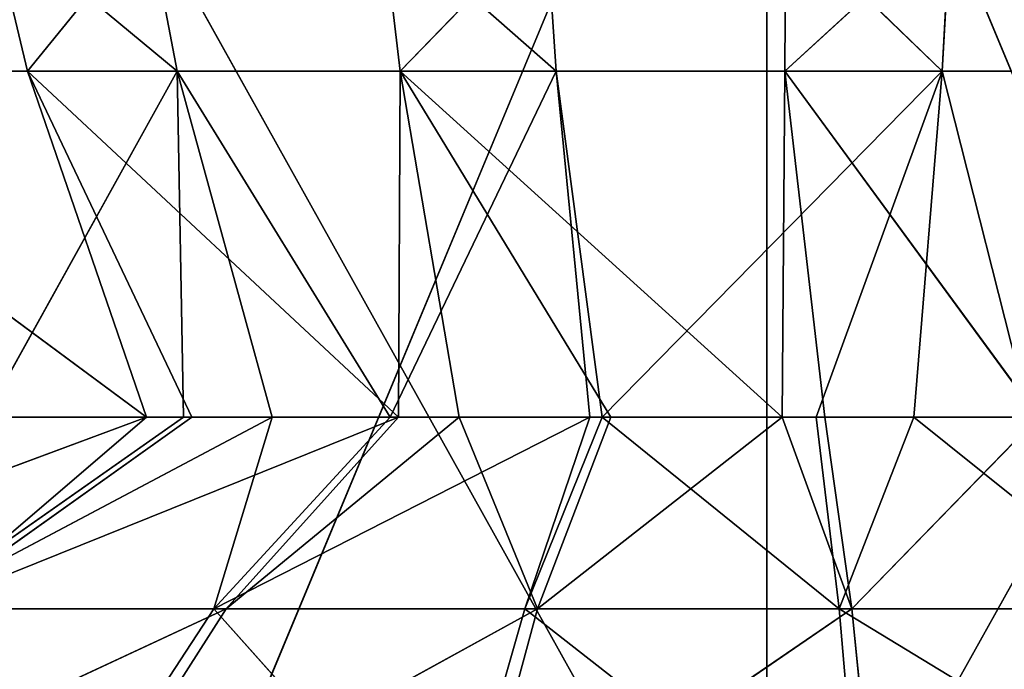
# Model space of a CAD drawing. Extents: x 382 to 531, y 0 to 277.
# Tile 340 of 656: x 454.42 to 457.47, y 64.77 to 66.78. Entities that reach past the tile are written whole.
import ezdxf

# ---------------------------------------------------------------- set-up
doc = ezdxf.new("R2010")
doc.units = 0
doc.header["$LTSCALE"] = 25.4
doc.layers.get('0').update_dxf_attribs({"color": 13, "linetype": 'CONTINUOUS'})

# ---------------------------------------------------------------- blocks, each defined once
blk = doc.blocks.new('NEWPORT-I-KINKIET-8157_STL')
at = {"color": 7}
for p, q in [((-41.5382, 91.6467, 208.6046), (-44.0261, 90.0134, 214.5863)), ((-41.5382, 91.6467, 208.6046), (-44.0261, 90.0134, 214.5863)), ((-39.0502, 90.0134, 214.5863), (-41.5382, 91.6467, 208.6046)), ((-41.5382, 91.6467, 208.6046), (-41.5382, 90.259, 214.599)), ((-41.5382, 91.6467, 208.6046), (-41.5382, 90.259, 214.599)), ((-39.0502, 90.0134, 214.5863), (-41.5382, 91.6467, 208.6046)), ((-44.0623, 66.7279, 208.8334), (-41.5382, 66.1632, 213.3613)), ((-44.0623, 66.7279, 208.8334), (-41.5382, 66.1632, 213.3613)), ((-41.5382, 66.1632, 213.3613), (-39.014, 66.7279, 208.8334)), ((-41.5382, 66.1632, 213.3613), (-39.014, 66.7279, 208.8334)), ((-41.5382, 66.472, 208.8358), (-41.5382, 66.1632, 213.3613)), ((-41.5382, 66.472, 208.8358), (-41.5382, 66.1632, 213.3613))]:
    blk.add_line(p, q, dxfattribs=at)
at = {"color": 250}
for p, q in [((-41.2451, -14.6174, 212.8961), (-42.2858, -17.2019, 212.0813)), ((-41.2451, -14.6174, 212.8961), (-42.2858, -17.2019, 212.0813)), ((-41.2451, -14.6174, 212.8961), (-41.3147, -17.1708, 212.0813)), ((-41.2451, -14.6174, 212.8961), (-41.3147, -17.1708, 212.0813)), ((-42.5187, -14.6582, 212.8961), (-43.2465, -17.3477, 212.0813)), ((-42.5187, -14.6582, 212.8961), (-43.2465, -17.3477, 212.0813)), ((-42.5187, -14.6582, 212.8961), (-42.2858, -17.2019, 212.0813)), ((-42.5187, -14.6582, 212.8961), (-42.2858, -17.2019, 212.0813)), ((-39.9756, -14.7275, 212.8961), (-41.3147, -17.1708, 212.0813)), ((-39.9756, -14.7275, 212.8961), (-41.3147, -17.1708, 212.0813)), ((-43.7786, -14.8493, 212.8961), (-43.2465, -17.3477, 212.0813)), ((-43.7786, -14.8493, 212.8961), (-43.2465, -17.3477, 212.0813)), ((-42.2858, -17.2019, 212.0813), (-41.3147, -17.1708, 212.0813)), ((-42.2858, -17.2019, 212.0813), (-41.3147, -17.1708, 212.0813)), ((-42.0474, -19.8059, 211.4886), (-41.3147, -17.1708, 212.0813)), ((-42.0474, -19.8059, 211.4886), (-41.3147, -17.1708, 212.0813)), ((-41.386, -19.7847, 211.4886), (-41.3147, -17.1708, 212.0813)), ((-41.386, -19.7847, 211.4886), (-41.3147, -17.1708, 212.0813)), ((-41.0846, -19.8108, 211.4886), (-41.3147, -17.1708, 212.0813)), ((-41.3147, -17.1708, 212.0813), (-40.3467, -17.2548, 212.0813)), ((-41.0846, -19.8108, 211.4886), (-41.3147, -17.1708, 212.0813)), ((-41.3147, -17.1708, 212.0813), (-40.3467, -17.2548, 212.0813)), ((-43.2465, -17.3477, 212.0813), (-42.2858, -17.2019, 212.0813)), ((-43.2465, -17.3477, 212.0813), (-42.2858, -17.2019, 212.0813)), ((-42.0474, -19.8059, 211.4886), (-42.2858, -17.2019, 212.0813)), ((-42.0474, -19.8059, 211.4886), (-42.2858, -17.2019, 212.0813)), ((-42.0848, -19.8116, 211.4886), (-42.2858, -17.2019, 212.0813)), ((-42.0848, -19.8116, 211.4886), (-42.2858, -17.2019, 212.0813)), ((-41.0846, -19.8108, 211.4886), (-40.3467, -17.2548, 212.0813)), ((-41.0846, -19.8108, 211.4886), (-40.3467, -17.2548, 212.0813)), ((-44.1831, -17.606, 212.0813), (-43.2465, -17.3477, 212.0813)), ((-44.1831, -17.606, 212.0813), (-43.2465, -17.3477, 212.0813)), ((-42.0848, -19.8116, 211.4886), (-43.2465, -17.3477, 212.0813)), ((-42.7018, -19.9052, 211.4886), (-43.2465, -17.3477, 212.0813)), ((-42.0848, -19.8116, 211.4886), (-43.2465, -17.3477, 212.0813)), ((-42.7018, -19.9052, 211.4886), (-43.2465, -17.3477, 212.0813)), ((-43.0663, -20.0057, 211.4886), (-43.2465, -17.3477, 212.0813)), ((-43.0663, -20.0057, 211.4886), (-43.2465, -17.3477, 212.0813)), ((-43.0663, -20.0057, 211.4886), (-44.1831, -17.606, 212.0813)), ((-43.3397, -20.0811, 211.4886), (-44.1831, -17.606, 212.0813)), ((-43.0663, -20.0057, 211.4886), (-44.1831, -17.606, 212.0813)), ((-43.3397, -20.0811, 211.4886), (-44.1831, -17.606, 212.0813)), ((-40.9975, -18.7442, 210.4202), (-42.2731, -17.899, 209.1841)), ((-42.2731, -17.899, 209.1841), (-42.1889, -18.7541, 210.4202)), ((-40.9975, -18.7442, 210.4202), (-42.2731, -17.899, 209.1841)), ((-42.2731, -17.899, 209.1841), (-42.1889, -18.7541, 210.4202)), ((-40.9975, -18.7442, 210.4202), (-40.9276, -17.8878, 209.1841)), ((-40.9975, -18.7442, 210.4202), (-40.9276, -17.8878, 209.1841)), ((-43.3595, -18.9766, 210.4202), (-43.595, -18.1503, 209.1841)), ((-42.1889, -18.7541, 210.4202), (-43.595, -18.1503, 209.1841)), ((-43.3595, -18.9766, 210.4202), (-43.595, -18.1503, 209.1841)), ((-42.1889, -18.7541, 210.4202), (-43.595, -18.1503, 209.1841)), ((-43.3595, -18.9766, 210.4202), (-44.8508, -18.6335, 209.1841)), ((-43.3595, -18.9766, 210.4202), (-44.8508, -18.6335, 209.1841)), ((-42.1889, -18.7541, 210.4202), (-43.3595, -18.9766, 210.4202)), ((-42.1889, -18.7541, 210.4202), (-43.3595, -18.9766, 210.4202)), ((-42.1889, -18.7541, 210.4202), (-42.7018, -19.9052, 211.4886)), ((-42.1889, -18.7541, 210.4202), (-42.7018, -19.9052, 211.4886)), ((-42.1889, -18.7541, 210.4202), (-40.9975, -18.7442, 210.4202)), ((-42.1889, -18.7541, 210.4202), (-40.9975, -18.7442, 210.4202)), ((-42.0848, -19.8116, 211.4886), (-42.1889, -18.7541, 210.4202)), ((-42.0848, -19.8116, 211.4886), (-42.1889, -18.7541, 210.4202)), ((-42.0474, -19.8059, 211.4886), (-42.1889, -18.7541, 210.4202)), ((-42.0474, -19.8059, 211.4886), (-42.1889, -18.7541, 210.4202)), ((-42.0474, -19.8059, 211.4886), (-40.9975, -18.7442, 210.4202)), ((-42.0474, -19.8059, 211.4886), (-40.9975, -18.7442, 210.4202)), ((-41.386, -19.7847, 211.4886), (-40.9975, -18.7442, 210.4202)), ((-41.386, -19.7847, 211.4886), (-40.9975, -18.7442, 210.4202)), ((-40.9975, -18.7442, 210.4202), (-41.0846, -19.8108, 211.4886)), ((-40.9975, -18.7442, 210.4202), (-41.0846, -19.8108, 211.4886)), ((-40.7266, -19.8419, 211.4886), (-40.9975, -18.7442, 210.4202)), ((-40.7266, -19.8419, 211.4886), (-40.9975, -18.7442, 210.4202)), ((-39.8234, -18.9472, 210.4202), (-40.9975, -18.7442, 210.4202)), ((-39.8234, -18.9472, 210.4202), (-40.9975, -18.7442, 210.4202)), ((-44.4715, -19.4045, 210.4202), (-43.3595, -18.9766, 210.4202)), ((-44.4715, -19.4045, 210.4202), (-43.3595, -18.9766, 210.4202)), ((-43.9524, -20.3313, 211.4886), (-43.3595, -18.9766, 210.4202)), ((-43.9524, -20.3313, 211.4886), (-43.3595, -18.9766, 210.4202)), ((-42.7018, -19.9052, 211.4886), (-43.3595, -18.9766, 210.4202)), ((-43.3595, -18.9766, 210.4202), (-43.0663, -20.0057, 211.4886)), ((-42.7018, -19.9052, 211.4886), (-43.3595, -18.9766, 210.4202)), ((-43.3397, -20.0811, 211.4886), (-43.3595, -18.9766, 210.4202)), ((-43.3397, -20.0811, 211.4886), (-43.3595, -18.9766, 210.4202)), ((-43.3595, -18.9766, 210.4202), (-43.0663, -20.0057, 211.4886)), ((-41.386, -19.7847, 211.4886), (-42.0474, -19.8059, 211.4886)), ((-41.386, -19.7847, 211.4886), (-42.0474, -19.8059, 211.4886)), ((-41.0846, -19.8108, 211.4886), (-41.386, -19.7847, 211.4886)), ((-41.0846, -19.8108, 211.4886), (-41.386, -19.7847, 211.4886)), ((-42.0848, -19.8116, 211.4886), (-42.7018, -19.9052, 211.4886)), ((-42.0848, -19.8116, 211.4886), (-42.7018, -19.9052, 211.4886)), ((-42.0474, -19.8059, 211.4886), (-42.0848, -19.8116, 211.4886)), ((-42.0474, -19.8059, 211.4886), (-42.0848, -19.8116, 211.4886)), ((-40.7266, -19.8419, 211.4886), (-41.0846, -19.8108, 211.4886)), ((-40.7266, -19.8419, 211.4886), (-41.0846, -19.8108, 211.4886)), ((-42.7018, -19.9052, 211.4886), (-43.0663, -20.0057, 211.4886)), ((-42.7018, -19.9052, 211.4886), (-43.0663, -20.0057, 211.4886)), ((-43.0663, -20.0057, 211.4886), (-43.3397, -20.0811, 211.4886)), ((-43.0663, -20.0057, 211.4886), (-43.3397, -20.0811, 211.4886)), ((-43.3397, -20.0811, 211.4886), (-43.9524, -20.3313, 211.4886)), ((-43.3397, -20.0811, 211.4886), (-43.9524, -20.3313, 211.4886)), ((-43.9283, -30.4169, 211.4886), (-43.4547, -30.6076, 211.4886)), ((-43.9283, -30.4169, 211.4886), (-43.4547, -30.6076, 211.4886)), ((-43.4547, -30.6076, 211.4886), (-45.0473, -32.7803, 212.0813)), ((-43.4547, -30.6076, 211.4886), (-45.0473, -32.7803, 212.0813)), ((-43.4547, -30.6076, 211.4886), (-44.8995, -31.102, 210.4202)), ((-43.4547, -30.6076, 211.4886), (-44.8995, -31.102, 210.4202)), ((-43.4547, -30.6076, 211.4886), (-44.146, -33.1433, 212.0813)), ((-43.4547, -30.6076, 211.4886), (-44.146, -33.1433, 212.0813)), ((-43.4547, -30.6076, 211.4886), (-43.8217, -31.61, 210.4202)), ((-43.4547, -30.6076, 211.4886), (-43.8217, -31.61, 210.4202)), ((-43.4547, -30.6076, 211.4886), (-43.3145, -30.6641, 211.4886)), ((-43.4547, -30.6076, 211.4886), (-43.3145, -30.6641, 211.4886)), ((-43.3145, -30.6641, 211.4886), (-44.146, -33.1433, 212.0813)), ((-43.3145, -30.6641, 211.4886), (-44.146, -33.1433, 212.0813)), ((-43.3145, -30.6641, 211.4886), (-43.8217, -31.61, 210.4202)), ((-43.3145, -30.6641, 211.4886), (-43.8217, -31.61, 210.4202)), ((-43.3145, -30.6641, 211.4886), (-42.6757, -30.8371, 211.4886)), ((-43.3145, -30.6641, 211.4886), (-42.6757, -30.8371, 211.4886)), ((-42.6757, -30.8371, 211.4886), (-44.146, -33.1433, 212.0813)), ((-42.6757, -30.8371, 211.4886), (-44.146, -33.1433, 212.0813)), ((-43.8217, -31.61, 210.4202), (-42.6757, -30.8371, 211.4886)), ((-43.8217, -31.61, 210.4202), (-42.6757, -30.8371, 211.4886)), ((-42.6757, -30.8371, 211.4886), (-43.2081, -33.3971, 212.0813)), ((-42.6757, -30.8371, 211.4886), (-43.2081, -33.3971, 212.0813)), ((-42.4886, -30.8645, 211.4886), (-43.2081, -33.3971, 212.0813)), ((-42.4886, -30.8645, 211.4886), (-43.2081, -33.3971, 212.0813)), ((-42.6757, -30.8371, 211.4886), (-42.4886, -30.8645, 211.4886)), ((-42.6757, -30.8371, 211.4886), (-42.4886, -30.8645, 211.4886)), ((-42.6757, -30.8371, 211.4886), (-42.6705, -31.9174, 210.4202)), ((-42.6757, -30.8371, 211.4886), (-42.6705, -31.9174, 210.4202)), ((-42.6705, -31.9174, 210.4202), (-42.4886, -30.8645, 211.4886)), ((-42.6705, -31.9174, 210.4202), (-42.4886, -30.8645, 211.4886)), ((-42.4886, -30.8645, 211.4886), (-42.2468, -33.5383, 212.0813)), ((-42.4886, -30.8645, 211.4886), (-42.0209, -30.9332, 211.4886)), ((-42.4886, -30.8645, 211.4886), (-42.2468, -33.5383, 212.0813)), ((-42.4886, -30.8645, 211.4886), (-42.0209, -30.9332, 211.4886)), ((-41.4829, -32.0144, 210.4202), (-40.7003, -30.8909, 211.4886)), ((-41.4829, -32.0144, 210.4202), (-40.7003, -30.8909, 211.4886)), ((-41.3593, -30.9512, 211.4886), (-40.7003, -30.8909, 211.4886)), ((-41.3593, -30.9512, 211.4886), (-40.7003, -30.8909, 211.4886)), ((-40.7003, -30.8909, 211.4886), (-41.2756, -33.5648, 212.0813)), ((-40.7003, -30.8909, 211.4886), (-41.2756, -33.5648, 212.0813)), ((-42.0209, -30.9332, 211.4886), (-42.6705, -31.9174, 210.4202)), ((-42.0209, -30.9332, 211.4886), (-42.6705, -31.9174, 210.4202)), ((-41.4915, -30.9476, 211.4886), (-42.6705, -31.9174, 210.4202)), ((-41.4915, -30.9476, 211.4886), (-42.6705, -31.9174, 210.4202)), ((-42.0209, -30.9332, 211.4886), (-42.2468, -33.5383, 212.0813)), ((-42.0209, -30.9332, 211.4886), (-42.2468, -33.5383, 212.0813)), ((-41.4915, -30.9476, 211.4886), (-42.2468, -33.5383, 212.0813)), ((-41.4915, -30.9476, 211.4886), (-42.2468, -33.5383, 212.0813)), ((-42.0209, -30.9332, 211.4886), (-41.4915, -30.9476, 211.4886)), ((-42.0209, -30.9332, 211.4886), (-41.4915, -30.9476, 211.4886)), ((-41.4915, -30.9476, 211.4886), (-41.2756, -33.5648, 212.0813)), ((-41.4915, -30.9476, 211.4886), (-41.3593, -30.9512, 211.4886)), ((-41.4915, -30.9476, 211.4886), (-41.2756, -33.5648, 212.0813)), ((-41.4915, -30.9476, 211.4886), (-41.3593, -30.9512, 211.4886)), ((-41.4915, -30.9476, 211.4886), (-41.4829, -32.0144, 210.4202)), ((-41.4915, -30.9476, 211.4886), (-41.4829, -32.0144, 210.4202)), ((-41.3593, -30.9512, 211.4886), (-41.4829, -32.0144, 210.4202)), ((-41.3593, -30.9512, 211.4886), (-41.4829, -32.0144, 210.4202)), ((-41.3593, -30.9512, 211.4886), (-41.2756, -33.5648, 212.0813)), ((-41.3593, -30.9512, 211.4886), (-41.2756, -33.5648, 212.0813)), ((-43.8217, -31.61, 210.4202), (-44.8995, -31.102, 210.4202)), ((-43.8217, -31.61, 210.4202), (-44.8995, -31.102, 210.4202)), ((-44.1169, -32.4169, 209.1841), (-43.8217, -31.61, 210.4202)), ((-44.1169, -32.4169, 209.1841), (-43.8217, -31.61, 210.4202)), ((-43.8217, -31.61, 210.4202), (-42.6705, -31.9174, 210.4202)), ((-43.8217, -31.61, 210.4202), (-42.6705, -31.9174, 210.4202)), ((-43.8217, -31.61, 210.4202), (-42.8169, -32.7641, 209.1841)), ((-43.8217, -31.61, 210.4202), (-42.8169, -32.7641, 209.1841)), ((-41.4829, -32.0144, 210.4202), (-40.2971, -31.8977, 210.4202)), ((-41.4829, -32.0144, 210.4202), (-40.2971, -31.8977, 210.4202)), ((-42.6705, -31.9174, 210.4202), (-42.8169, -32.7641, 209.1841)), ((-42.6705, -31.9174, 210.4202), (-42.8169, -32.7641, 209.1841)), ((-41.4829, -32.0144, 210.4202), (-42.6705, -31.9174, 210.4202)), ((-42.6705, -31.9174, 210.4202), (-41.4758, -32.8735, 209.1841)), ((-42.6705, -31.9174, 210.4202), (-41.4758, -32.8735, 209.1841)), ((-41.4829, -32.0144, 210.4202), (-42.6705, -31.9174, 210.4202)), ((-41.4758, -32.8735, 209.1841), (-41.4829, -32.0144, 210.4202)), ((-41.4829, -32.0144, 210.4202), (-40.1367, -32.7418, 209.1841)), ((-41.4829, -32.0144, 210.4202), (-40.1367, -32.7418, 209.1841)), ((-41.4758, -32.8735, 209.1841), (-41.4829, -32.0144, 210.4202)), ((-43.2081, -33.3971, 212.0813), (-44.146, -33.1433, 212.0813)), ((-43.2081, -33.3971, 212.0813), (-44.146, -33.1433, 212.0813)), ((-44.9583, -35.565, 212.8961), (-43.2081, -33.3971, 212.0813)), ((-44.9583, -35.565, 212.8961), (-43.2081, -33.3971, 212.0813)), ((-43.7283, -35.898, 212.8961), (-43.2081, -33.3971, 212.0813)), ((-43.7283, -35.898, 212.8961), (-43.2081, -33.3971, 212.0813)), ((-42.2468, -33.5383, 212.0813), (-43.2081, -33.3971, 212.0813)), ((-42.2468, -33.5383, 212.0813), (-43.2081, -33.3971, 212.0813)), ((-40.308, -33.4762, 212.0813), (-41.2756, -33.5648, 212.0813)), ((-40.308, -33.4762, 212.0813), (-41.2756, -33.5648, 212.0813)), ((-43.7283, -35.898, 212.8961), (-42.2468, -33.5383, 212.0813)), ((-43.7283, -35.898, 212.8961), (-42.2468, -33.5383, 212.0813)), ((-42.4676, -36.0831, 212.8961), (-42.2468, -33.5383, 212.0813)), ((-42.4676, -36.0831, 212.8961), (-42.2468, -33.5383, 212.0813)), ((-41.2756, -33.5648, 212.0813), (-42.2468, -33.5383, 212.0813)), ((-41.2756, -33.5648, 212.0813), (-42.2468, -33.5383, 212.0813)), ((-42.4676, -36.0831, 212.8961), (-41.2756, -33.5648, 212.0813)), ((-42.4676, -36.0831, 212.8961), (-41.2756, -33.5648, 212.0813)), ((-41.1938, -36.1178, 212.8961), (-41.2756, -33.5648, 212.0813)), ((-41.1938, -36.1178, 212.8961), (-41.2756, -33.5648, 212.0813))]:
    blk.add_line(p, q, dxfattribs=at)
at = {"color": 7}
mesh = blk.add_polyface(dxfattribs=at)
corners = [(-44.0261, 90.0134, 214.5863), (-41.5382, 91.6467, 208.6046), (-44.0623, 91.3909, 208.6069)]
mesh.append_faces([[corners[k] for k in face] for face in [(0, 1, 2)]], dxfattribs={"color": 7})
mesh = blk.add_polyface(dxfattribs=at)
corners = [(-41.5382, 90.259, 214.599), (-41.5382, 91.6467, 208.6046), (-44.0261, 90.0134, 214.5863)]
mesh.append_faces([[corners[k] for k in face] for face in [(0, 1, 2)]], dxfattribs={"color": 7})
mesh = blk.add_polyface(dxfattribs=at)
corners = [(-41.5382, 90.259, 214.599), (-39.0502, 90.0134, 214.5863), (-41.5382, 91.6467, 208.6046)]
mesh.append_faces([[corners[k] for k in face] for face in [(0, 1, 2)]], dxfattribs={"color": 7})
mesh = blk.add_polyface(dxfattribs=at)
corners = [(-39.0502, 90.0134, 214.5863), (-39.014, 91.3909, 208.6069), (-41.5382, 91.6467, 208.6046)]
mesh.append_faces([[corners[k] for k in face] for face in [(0, 1, 2)]], dxfattribs={"color": 7})
mesh = blk.add_polyface(dxfattribs=at)
corners = [(-44.0261, 66.4082, 213.3738), (-44.0623, 66.7279, 208.8334), (-41.5382, 66.1632, 213.3613)]
mesh.append_faces([[corners[k] for k in face] for face in [(0, 1, 2)]], dxfattribs={"color": 7})
mesh = blk.add_polyface(dxfattribs=at)
corners = [(-41.5382, 66.1632, 213.3613), (-44.0623, 66.7279, 208.8334), (-41.5382, 66.472, 208.8358)]
mesh.append_faces([[corners[k] for k in face] for face in [(0, 1, 2)]], dxfattribs={"color": 7})
mesh = blk.add_polyface(dxfattribs=at)
corners = [(-39.0502, 66.4082, 213.3738), (-41.5382, 66.1632, 213.3613), (-39.014, 66.7279, 208.8334)]
mesh.append_faces([[corners[k] for k in face] for face in [(0, 1, 2)]], dxfattribs={"color": 7})
mesh = blk.add_polyface(dxfattribs=at)
corners = [(-41.5382, 66.1632, 213.3613), (-41.5382, 66.472, 208.8358), (-39.014, 66.7279, 208.8334)]
mesh.append_faces([[corners[k] for k in face] for face in [(0, 1, 2)]], dxfattribs={"color": 7})
at = {"color": 250}
mesh = blk.add_polyface(dxfattribs=at)
corners = [(-41.2451, -14.6174, 212.8961), (-42.2858, -17.2019, 212.0813), (-42.5187, -14.6582, 212.8961)]
mesh.append_faces([[corners[k] for k in face] for face in [(0, 1, 2)]], dxfattribs={"color": 250})
mesh = blk.add_polyface(dxfattribs=at)
corners = [(-41.2451, -14.6174, 212.8961), (-41.3147, -17.1708, 212.0813), (-42.2858, -17.2019, 212.0813)]
mesh.append_faces([[corners[k] for k in face] for face in [(0, 1, 2)]], dxfattribs={"color": 250})
mesh = blk.add_polyface(dxfattribs=at)
corners = [(-39.9756, -14.7275, 212.8961), (-41.3147, -17.1708, 212.0813), (-41.2451, -14.6174, 212.8961)]
mesh.append_faces([[corners[k] for k in face] for face in [(0, 1, 2)]], dxfattribs={"color": 250})
mesh = blk.add_polyface(dxfattribs=at)
corners = [(-42.5187, -14.6582, 212.8961), (-43.2465, -17.3477, 212.0813), (-43.7786, -14.8493, 212.8961)]
mesh.append_faces([[corners[k] for k in face] for face in [(0, 1, 2)]], dxfattribs={"color": 250})
mesh = blk.add_polyface(dxfattribs=at)
corners = [(-42.2858, -17.2019, 212.0813), (-43.2465, -17.3477, 212.0813), (-42.5187, -14.6582, 212.8961)]
mesh.append_faces([[corners[k] for k in face] for face in [(0, 1, 2)]], dxfattribs={"color": 250})
mesh = blk.add_polyface(dxfattribs=at)
corners = [(-39.9756, -14.7275, 212.8961), (-40.3467, -17.2548, 212.0813), (-41.3147, -17.1708, 212.0813)]
mesh.append_faces([[corners[k] for k in face] for face in [(0, 1, 2)]], dxfattribs={"color": 250})
mesh = blk.add_polyface(dxfattribs=at)
corners = [(-43.7786, -14.8493, 212.8961), (-44.1831, -17.606, 212.0813), (-45.007, -15.1882, 212.8961)]
mesh.append_faces([[corners[k] for k in face] for face in [(0, 1, 2)]], dxfattribs={"color": 250})
mesh = blk.add_polyface(dxfattribs=at)
corners = [(-43.2465, -17.3477, 212.0813), (-44.1831, -17.606, 212.0813), (-43.7786, -14.8493, 212.8961)]
mesh.append_faces([[corners[k] for k in face] for face in [(0, 1, 2)]], dxfattribs={"color": 250})
mesh = blk.add_polyface(dxfattribs=at)
corners = [(-41.3147, -17.1708, 212.0813), (-42.0474, -19.8059, 211.4886), (-42.2858, -17.2019, 212.0813)]
mesh.append_faces([[corners[k] for k in face] for face in [(0, 1, 2)]], dxfattribs={"color": 250})
mesh = blk.add_polyface(dxfattribs=at)
corners = [(-41.3147, -17.1708, 212.0813), (-41.386, -19.7847, 211.4886), (-42.0474, -19.8059, 211.4886)]
mesh.append_faces([[corners[k] for k in face] for face in [(0, 1, 2)]], dxfattribs={"color": 250})
mesh = blk.add_polyface(dxfattribs=at)
corners = [(-41.0846, -19.8108, 211.4886), (-41.386, -19.7847, 211.4886), (-41.3147, -17.1708, 212.0813)]
mesh.append_faces([[corners[k] for k in face] for face in [(0, 1, 2)]], dxfattribs={"color": 250})
mesh = blk.add_polyface(dxfattribs=at)
corners = [(-40.3467, -17.2548, 212.0813), (-41.0846, -19.8108, 211.4886), (-41.3147, -17.1708, 212.0813)]
mesh.append_faces([[corners[k] for k in face] for face in [(0, 1, 2)]], dxfattribs={"color": 250})
mesh = blk.add_polyface(dxfattribs=at)
corners = [(-42.0848, -19.8116, 211.4886), (-43.2465, -17.3477, 212.0813), (-42.2858, -17.2019, 212.0813)]
mesh.append_faces([[corners[k] for k in face] for face in [(0, 1, 2)]], dxfattribs={"color": 250})
mesh = blk.add_polyface(dxfattribs=at)
corners = [(-42.0474, -19.8059, 211.4886), (-42.0848, -19.8116, 211.4886), (-42.2858, -17.2019, 212.0813)]
mesh.append_faces([[corners[k] for k in face] for face in [(0, 1, 2)]], dxfattribs={"color": 250})
mesh = blk.add_polyface(dxfattribs=at)
corners = [(-40.3467, -17.2548, 212.0813), (-40.7266, -19.8419, 211.4886), (-41.0846, -19.8108, 211.4886)]
mesh.append_faces([[corners[k] for k in face] for face in [(0, 1, 2)]], dxfattribs={"color": 250})
mesh = blk.add_polyface(dxfattribs=at)
corners = [(-43.0663, -20.0057, 211.4886), (-44.1831, -17.606, 212.0813), (-43.2465, -17.3477, 212.0813)]
mesh.append_faces([[corners[k] for k in face] for face in [(0, 1, 2)]], dxfattribs={"color": 250})
mesh = blk.add_polyface(dxfattribs=at)
corners = [(-42.0848, -19.8116, 211.4886), (-42.7018, -19.9052, 211.4886), (-43.2465, -17.3477, 212.0813)]
mesh.append_faces([[corners[k] for k in face] for face in [(0, 1, 2)]], dxfattribs={"color": 250})
mesh = blk.add_polyface(dxfattribs=at)
corners = [(-42.7018, -19.9052, 211.4886), (-43.0663, -20.0057, 211.4886), (-43.2465, -17.3477, 212.0813)]
mesh.append_faces([[corners[k] for k in face] for face in [(0, 1, 2)]], dxfattribs={"color": 250})
mesh = blk.add_polyface(dxfattribs=at)
corners = [(-43.0663, -20.0057, 211.4886), (-43.3397, -20.0811, 211.4886), (-44.1831, -17.606, 212.0813)]
mesh.append_faces([[corners[k] for k in face] for face in [(0, 1, 2)]], dxfattribs={"color": 250})
mesh = blk.add_polyface(dxfattribs=at)
corners = [(-43.3397, -20.0811, 211.4886), (-43.9524, -20.3313, 211.4886), (-44.1831, -17.606, 212.0813)]
mesh.append_faces([[corners[k] for k in face] for face in [(0, 1, 2)]], dxfattribs={"color": 250})
mesh = blk.add_polyface(dxfattribs=at)
corners = [(-42.1889, -18.7541, 210.4202), (-42.2731, -17.899, 209.1841), (-43.595, -18.1503, 209.1841)]
mesh.append_faces([[corners[k] for k in face] for face in [(0, 1, 2)]], dxfattribs={"color": 250})
mesh = blk.add_polyface(dxfattribs=at)
corners = [(-40.9975, -18.7442, 210.4202), (-40.9276, -17.8878, 209.1841), (-42.2731, -17.899, 209.1841)]
mesh.append_faces([[corners[k] for k in face] for face in [(0, 1, 2)]], dxfattribs={"color": 250})
mesh = blk.add_polyface(dxfattribs=at)
corners = [(-40.9975, -18.7442, 210.4202), (-42.2731, -17.899, 209.1841), (-42.1889, -18.7541, 210.4202)]
mesh.append_faces([[corners[k] for k in face] for face in [(0, 1, 2)]], dxfattribs={"color": 250})
mesh = blk.add_polyface(dxfattribs=at)
corners = [(-39.8234, -18.9472, 210.4202), (-40.9276, -17.8878, 209.1841), (-40.9975, -18.7442, 210.4202)]
mesh.append_faces([[corners[k] for k in face] for face in [(0, 1, 2)]], dxfattribs={"color": 250})
mesh = blk.add_polyface(dxfattribs=at)
corners = [(-39.8234, -18.9472, 210.4202), (-39.6017, -18.117, 209.1841), (-40.9276, -17.8878, 209.1841)]
mesh.append_faces([[corners[k] for k in face] for face in [(0, 1, 2)]], dxfattribs={"color": 250})
mesh = blk.add_polyface(dxfattribs=at)
corners = [(-43.3595, -18.9766, 210.4202), (-43.595, -18.1503, 209.1841), (-44.8508, -18.6335, 209.1841)]
mesh.append_faces([[corners[k] for k in face] for face in [(0, 1, 2)]], dxfattribs={"color": 250})
mesh = blk.add_polyface(dxfattribs=at)
corners = [(-42.1889, -18.7541, 210.4202), (-43.595, -18.1503, 209.1841), (-43.3595, -18.9766, 210.4202)]
mesh.append_faces([[corners[k] for k in face] for face in [(0, 1, 2)]], dxfattribs={"color": 250})
mesh = blk.add_polyface(dxfattribs=at)
corners = [(-43.3595, -18.9766, 210.4202), (-44.8508, -18.6335, 209.1841), (-44.4715, -19.4045, 210.4202)]
mesh.append_faces([[corners[k] for k in face] for face in [(0, 1, 2)]], dxfattribs={"color": 250})
mesh = blk.add_polyface(dxfattribs=at)
corners = [(-42.7018, -19.9052, 211.4886), (-42.1889, -18.7541, 210.4202), (-43.3595, -18.9766, 210.4202)]
mesh.append_faces([[corners[k] for k in face] for face in [(0, 1, 2)]], dxfattribs={"color": 250})
mesh = blk.add_polyface(dxfattribs=at)
corners = [(-42.0848, -19.8116, 211.4886), (-42.1889, -18.7541, 210.4202), (-42.7018, -19.9052, 211.4886)]
mesh.append_faces([[corners[k] for k in face] for face in [(0, 1, 2)]], dxfattribs={"color": 250})
mesh = blk.add_polyface(dxfattribs=at)
corners = [(-42.0474, -19.8059, 211.4886), (-40.9975, -18.7442, 210.4202), (-42.1889, -18.7541, 210.4202)]
mesh.append_faces([[corners[k] for k in face] for face in [(0, 1, 2)]], dxfattribs={"color": 250})
mesh = blk.add_polyface(dxfattribs=at)
corners = [(-42.0474, -19.8059, 211.4886), (-42.1889, -18.7541, 210.4202), (-42.0848, -19.8116, 211.4886)]
mesh.append_faces([[corners[k] for k in face] for face in [(0, 1, 2)]], dxfattribs={"color": 250})
mesh = blk.add_polyface(dxfattribs=at)
corners = [(-41.386, -19.7847, 211.4886), (-40.9975, -18.7442, 210.4202), (-42.0474, -19.8059, 211.4886)]
mesh.append_faces([[corners[k] for k in face] for face in [(0, 1, 2)]], dxfattribs={"color": 250})
mesh = blk.add_polyface(dxfattribs=at)
corners = [(-40.9975, -18.7442, 210.4202), (-41.386, -19.7847, 211.4886), (-41.0846, -19.8108, 211.4886)]
mesh.append_faces([[corners[k] for k in face] for face in [(0, 1, 2)]], dxfattribs={"color": 250})
mesh = blk.add_polyface(dxfattribs=at)
corners = [(-40.7266, -19.8419, 211.4886), (-40.9975, -18.7442, 210.4202), (-41.0846, -19.8108, 211.4886)]
mesh.append_faces([[corners[k] for k in face] for face in [(0, 1, 2)]], dxfattribs={"color": 250})
mesh = blk.add_polyface(dxfattribs=at)
corners = [(-40.7266, -19.8419, 211.4886), (-39.8234, -18.9472, 210.4202), (-40.9975, -18.7442, 210.4202)]
mesh.append_faces([[corners[k] for k in face] for face in [(0, 1, 2)]], dxfattribs={"color": 250})
mesh = blk.add_polyface(dxfattribs=at)
corners = [(-43.3595, -18.9766, 210.4202), (-44.4715, -19.4045, 210.4202), (-43.9524, -20.3313, 211.4886)]
mesh.append_faces([[corners[k] for k in face] for face in [(0, 1, 2)]], dxfattribs={"color": 250})
mesh = blk.add_polyface(dxfattribs=at)
corners = [(-43.3397, -20.0811, 211.4886), (-43.3595, -18.9766, 210.4202), (-43.9524, -20.3313, 211.4886)]
mesh.append_faces([[corners[k] for k in face] for face in [(0, 1, 2)]], dxfattribs={"color": 250})
mesh = blk.add_polyface(dxfattribs=at)
corners = [(-42.7018, -19.9052, 211.4886), (-43.3595, -18.9766, 210.4202), (-43.0663, -20.0057, 211.4886)]
mesh.append_faces([[corners[k] for k in face] for face in [(0, 1, 2)]], dxfattribs={"color": 250})
mesh = blk.add_polyface(dxfattribs=at)
corners = [(-43.0663, -20.0057, 211.4886), (-43.3595, -18.9766, 210.4202), (-43.3397, -20.0811, 211.4886)]
mesh.append_faces([[corners[k] for k in face] for face in [(0, 1, 2)]], dxfattribs={"color": 250})
mesh = blk.add_polyface(dxfattribs=at)
corners = [(-43.4547, -30.6076, 211.4886), (-45.0473, -32.7803, 212.0813), (-43.9283, -30.4169, 211.4886)]
mesh.append_faces([[corners[k] for k in face] for face in [(0, 1, 2)]], dxfattribs={"color": 250})
mesh = blk.add_polyface(dxfattribs=at)
corners = [(-43.4547, -30.6076, 211.4886), (-43.9283, -30.4169, 211.4886), (-44.8995, -31.102, 210.4202)]
mesh.append_faces([[corners[k] for k in face] for face in [(0, 1, 2)]], dxfattribs={"color": 250})
mesh = blk.add_polyface(dxfattribs=at)
corners = [(-43.4547, -30.6076, 211.4886), (-44.146, -33.1433, 212.0813), (-45.0473, -32.7803, 212.0813)]
mesh.append_faces([[corners[k] for k in face] for face in [(0, 1, 2)]], dxfattribs={"color": 250})
mesh = blk.add_polyface(dxfattribs=at)
corners = [(-43.4547, -30.6076, 211.4886), (-44.8995, -31.102, 210.4202), (-43.8217, -31.61, 210.4202)]
mesh.append_faces([[corners[k] for k in face] for face in [(0, 1, 2)]], dxfattribs={"color": 250})
mesh = blk.add_polyface(dxfattribs=at)
corners = [(-43.3145, -30.6641, 211.4886), (-44.146, -33.1433, 212.0813), (-43.4547, -30.6076, 211.4886)]
mesh.append_faces([[corners[k] for k in face] for face in [(0, 1, 2)]], dxfattribs={"color": 250})
mesh = blk.add_polyface(dxfattribs=at)
corners = [(-43.3145, -30.6641, 211.4886), (-43.4547, -30.6076, 211.4886), (-43.8217, -31.61, 210.4202)]
mesh.append_faces([[corners[k] for k in face] for face in [(0, 1, 2)]], dxfattribs={"color": 250})
mesh = blk.add_polyface(dxfattribs=at)
corners = [(-42.6757, -30.8371, 211.4886), (-44.146, -33.1433, 212.0813), (-43.3145, -30.6641, 211.4886)]
mesh.append_faces([[corners[k] for k in face] for face in [(0, 1, 2)]], dxfattribs={"color": 250})
mesh = blk.add_polyface(dxfattribs=at)
corners = [(-42.6757, -30.8371, 211.4886), (-43.3145, -30.6641, 211.4886), (-43.8217, -31.61, 210.4202)]
mesh.append_faces([[corners[k] for k in face] for face in [(0, 1, 2)]], dxfattribs={"color": 250})
mesh = blk.add_polyface(dxfattribs=at)
corners = [(-42.6757, -30.8371, 211.4886), (-43.2081, -33.3971, 212.0813), (-44.146, -33.1433, 212.0813)]
mesh.append_faces([[corners[k] for k in face] for face in [(0, 1, 2)]], dxfattribs={"color": 250})
mesh = blk.add_polyface(dxfattribs=at)
corners = [(-42.6705, -31.9174, 210.4202), (-42.6757, -30.8371, 211.4886), (-43.8217, -31.61, 210.4202)]
mesh.append_faces([[corners[k] for k in face] for face in [(0, 1, 2)]], dxfattribs={"color": 250})
mesh = blk.add_polyface(dxfattribs=at)
corners = [(-42.4886, -30.8645, 211.4886), (-43.2081, -33.3971, 212.0813), (-42.6757, -30.8371, 211.4886)]
mesh.append_faces([[corners[k] for k in face] for face in [(0, 1, 2)]], dxfattribs={"color": 250})
mesh = blk.add_polyface(dxfattribs=at)
corners = [(-42.2468, -33.5383, 212.0813), (-43.2081, -33.3971, 212.0813), (-42.4886, -30.8645, 211.4886)]
mesh.append_faces([[corners[k] for k in face] for face in [(0, 1, 2)]], dxfattribs={"color": 250})
mesh = blk.add_polyface(dxfattribs=at)
corners = [(-42.4886, -30.8645, 211.4886), (-42.6757, -30.8371, 211.4886), (-42.6705, -31.9174, 210.4202)]
mesh.append_faces([[corners[k] for k in face] for face in [(0, 1, 2)]], dxfattribs={"color": 250})
mesh = blk.add_polyface(dxfattribs=at)
corners = [(-42.0209, -30.9332, 211.4886), (-42.4886, -30.8645, 211.4886), (-42.6705, -31.9174, 210.4202)]
mesh.append_faces([[corners[k] for k in face] for face in [(0, 1, 2)]], dxfattribs={"color": 250})
mesh = blk.add_polyface(dxfattribs=at)
corners = [(-42.0209, -30.9332, 211.4886), (-42.2468, -33.5383, 212.0813), (-42.4886, -30.8645, 211.4886)]
mesh.append_faces([[corners[k] for k in face] for face in [(0, 1, 2)]], dxfattribs={"color": 250})
mesh = blk.add_polyface(dxfattribs=at)
corners = [(-41.3593, -30.9512, 211.4886), (-41.4829, -32.0144, 210.4202), (-40.7003, -30.8909, 211.4886)]
mesh.append_faces([[corners[k] for k in face] for face in [(0, 1, 2)]], dxfattribs={"color": 250})
mesh = blk.add_polyface(dxfattribs=at)
corners = [(-40.7003, -30.8909, 211.4886), (-41.4829, -32.0144, 210.4202), (-40.2971, -31.8977, 210.4202)]
mesh.append_faces([[corners[k] for k in face] for face in [(0, 1, 2)]], dxfattribs={"color": 250})
mesh = blk.add_polyface(dxfattribs=at)
corners = [(-40.7003, -30.8909, 211.4886), (-41.2756, -33.5648, 212.0813), (-41.3593, -30.9512, 211.4886)]
mesh.append_faces([[corners[k] for k in face] for face in [(0, 1, 2)]], dxfattribs={"color": 250})
mesh = blk.add_polyface(dxfattribs=at)
corners = [(-40.308, -33.4762, 212.0813), (-41.2756, -33.5648, 212.0813), (-40.7003, -30.8909, 211.4886)]
mesh.append_faces([[corners[k] for k in face] for face in [(0, 1, 2)]], dxfattribs={"color": 250})
mesh = blk.add_polyface(dxfattribs=at)
corners = [(-42.0209, -30.9332, 211.4886), (-42.6705, -31.9174, 210.4202), (-41.4915, -30.9476, 211.4886)]
mesh.append_faces([[corners[k] for k in face] for face in [(0, 1, 2)]], dxfattribs={"color": 250})
mesh = blk.add_polyface(dxfattribs=at)
corners = [(-41.4915, -30.9476, 211.4886), (-42.6705, -31.9174, 210.4202), (-41.4829, -32.0144, 210.4202)]
mesh.append_faces([[corners[k] for k in face] for face in [(0, 1, 2)]], dxfattribs={"color": 250})
mesh = blk.add_polyface(dxfattribs=at)
corners = [(-41.4915, -30.9476, 211.4886), (-42.2468, -33.5383, 212.0813), (-42.0209, -30.9332, 211.4886)]
mesh.append_faces([[corners[k] for k in face] for face in [(0, 1, 2)]], dxfattribs={"color": 250})
mesh = blk.add_polyface(dxfattribs=at)
corners = [(-41.2756, -33.5648, 212.0813), (-42.2468, -33.5383, 212.0813), (-41.4915, -30.9476, 211.4886)]
mesh.append_faces([[corners[k] for k in face] for face in [(0, 1, 2)]], dxfattribs={"color": 250})
mesh = blk.add_polyface(dxfattribs=at)
corners = [(-41.2756, -33.5648, 212.0813), (-41.4915, -30.9476, 211.4886), (-41.3593, -30.9512, 211.4886)]
mesh.append_faces([[corners[k] for k in face] for face in [(0, 1, 2)]], dxfattribs={"color": 250})
mesh = blk.add_polyface(dxfattribs=at)
corners = [(-41.4915, -30.9476, 211.4886), (-41.4829, -32.0144, 210.4202), (-41.3593, -30.9512, 211.4886)]
mesh.append_faces([[corners[k] for k in face] for face in [(0, 1, 2)]], dxfattribs={"color": 250})
mesh = blk.add_polyface(dxfattribs=at)
corners = [(-44.8995, -31.102, 210.4202), (-44.1169, -32.4169, 209.1841), (-43.8217, -31.61, 210.4202)]
mesh.append_faces([[corners[k] for k in face] for face in [(0, 1, 2)]], dxfattribs={"color": 250})
mesh = blk.add_polyface(dxfattribs=at)
corners = [(-43.8217, -31.61, 210.4202), (-44.1169, -32.4169, 209.1841), (-42.8169, -32.7641, 209.1841)]
mesh.append_faces([[corners[k] for k in face] for face in [(0, 1, 2)]], dxfattribs={"color": 250})
mesh = blk.add_polyface(dxfattribs=at)
corners = [(-43.8217, -31.61, 210.4202), (-42.8169, -32.7641, 209.1841), (-42.6705, -31.9174, 210.4202)]
mesh.append_faces([[corners[k] for k in face] for face in [(0, 1, 2)]], dxfattribs={"color": 250})
mesh = blk.add_polyface(dxfattribs=at)
corners = [(-41.4829, -32.0144, 210.4202), (-40.1367, -32.7418, 209.1841), (-40.2971, -31.8977, 210.4202)]
mesh.append_faces([[corners[k] for k in face] for face in [(0, 1, 2)]], dxfattribs={"color": 250})
mesh = blk.add_polyface(dxfattribs=at)
corners = [(-42.6705, -31.9174, 210.4202), (-42.8169, -32.7641, 209.1841), (-41.4758, -32.8735, 209.1841)]
mesh.append_faces([[corners[k] for k in face] for face in [(0, 1, 2)]], dxfattribs={"color": 250})
mesh = blk.add_polyface(dxfattribs=at)
corners = [(-42.6705, -31.9174, 210.4202), (-41.4758, -32.8735, 209.1841), (-41.4829, -32.0144, 210.4202)]
mesh.append_faces([[corners[k] for k in face] for face in [(0, 1, 2)]], dxfattribs={"color": 250})
mesh = blk.add_polyface(dxfattribs=at)
corners = [(-41.4829, -32.0144, 210.4202), (-41.4758, -32.8735, 209.1841), (-40.1367, -32.7418, 209.1841)]
mesh.append_faces([[corners[k] for k in face] for face in [(0, 1, 2)]], dxfattribs={"color": 250})
mesh = blk.add_polyface(dxfattribs=at)
corners = [(-43.2081, -33.3971, 212.0813), (-44.9583, -35.565, 212.8961), (-44.146, -33.1433, 212.0813)]
mesh.append_faces([[corners[k] for k in face] for face in [(0, 1, 2)]], dxfattribs={"color": 250})
mesh = blk.add_polyface(dxfattribs=at)
corners = [(-43.2081, -33.3971, 212.0813), (-43.7283, -35.898, 212.8961), (-44.9583, -35.565, 212.8961)]
mesh.append_faces([[corners[k] for k in face] for face in [(0, 1, 2)]], dxfattribs={"color": 250})
mesh = blk.add_polyface(dxfattribs=at)
corners = [(-42.2468, -33.5383, 212.0813), (-43.7283, -35.898, 212.8961), (-43.2081, -33.3971, 212.0813)]
mesh.append_faces([[corners[k] for k in face] for face in [(0, 1, 2)]], dxfattribs={"color": 250})
mesh = blk.add_polyface(dxfattribs=at)
corners = [(-40.308, -33.4762, 212.0813), (-41.1938, -36.1178, 212.8961), (-41.2756, -33.5648, 212.0813)]
mesh.append_faces([[corners[k] for k in face] for face in [(0, 1, 2)]], dxfattribs={"color": 250})
mesh = blk.add_polyface(dxfattribs=at)
corners = [(-39.9248, -36.0016, 212.8961), (-41.1938, -36.1178, 212.8961), (-40.308, -33.4762, 212.0813)]
mesh.append_faces([[corners[k] for k in face] for face in [(0, 1, 2)]], dxfattribs={"color": 250})
mesh = blk.add_polyface(dxfattribs=at)
corners = [(-42.2468, -33.5383, 212.0813), (-42.4676, -36.0831, 212.8961), (-43.7283, -35.898, 212.8961)]
mesh.append_faces([[corners[k] for k in face] for face in [(0, 1, 2)]], dxfattribs={"color": 250})
mesh = blk.add_polyface(dxfattribs=at)
corners = [(-41.2756, -33.5648, 212.0813), (-42.4676, -36.0831, 212.8961), (-42.2468, -33.5383, 212.0813)]
mesh.append_faces([[corners[k] for k in face] for face in [(0, 1, 2)]], dxfattribs={"color": 250})
mesh = blk.add_polyface(dxfattribs=at)
corners = [(-41.1938, -36.1178, 212.8961), (-42.4676, -36.0831, 212.8961), (-41.2756, -33.5648, 212.0813)]
mesh.append_faces([[corners[k] for k in face] for face in [(0, 1, 2)]], dxfattribs={"color": 250})

msp = doc.modelspace()

# ---------------------------------------------------------------- block references
at = {"color": 0, "extrusion": (0, -1, 6.12323e-17)}
msp.add_blockref('NEWPORT-I-KINKIET-8157_STL', (498.2704, 722.7769, -277.036), dxfattribs=at)

doc.saveas('drawing.dxf')
